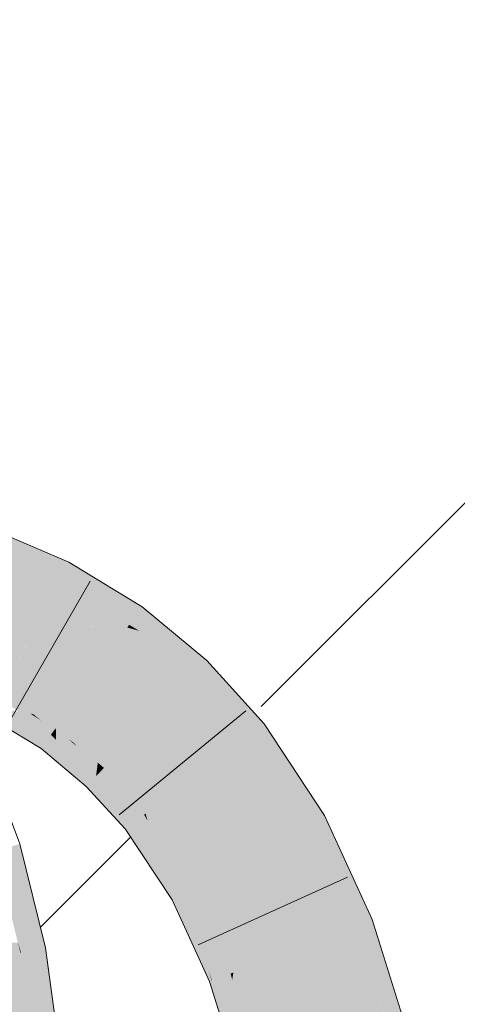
# Model space of a CAD drawing. Extents: x -620 to 300, y 62 to 1112.
# Tile 262 of 286: x 172.416 to 173.044, y 923.513 to 924.926. Entities that reach past the tile are written whole.
import ezdxf

# ---------------------------------------------------------------- set-up
doc = ezdxf.new("R2010")
doc.units = 0
doc.layers.get('0').update_dxf_attribs({"lineweight": 13})
for name, color, linetype, lineweight, true_color in [('E_Detail_Wandschraffur', 7, 'Continuous', 5, 0xc0c0c0), ('E_Leerrohr 25-A06G9SFR8I', 7, 'Continuous', 9, 0xff8000), ('E_Leerrohr 25-Shading', 7, 'Continuous', 9, 0xff8000)]:
    doc.layers.add(name, color=color, linetype=linetype, lineweight=lineweight, true_color=true_color)

# ---------------------------------------------------------------- blocks, each defined once
blk = doc.blocks.new('Shading-A06G9S0W8I', base_point=(238.8995, 753.6569))
at = {"layer": 'E_Leerrohr 25-Shading', "color": 43, "true_color": 0xd7ab7f}
for points in [[(172.4816, 924.15), (172.3752, 924.1956), (172.368, 924.1773)], [(172.3617, 924.1616), (172.4816, 924.15), (172.368, 924.1773)], [(172.4816, 924.15), (172.3617, 924.1616), (172.4718, 924.1188), (172.4488, 924.1243)], [(172.4816, 924.15), (172.4718, 924.1188), (172.4867, 924.1478)], [(172.5844, 924.0735), (172.5918, 924.0839), (172.4718, 924.1188), (172.4867, 924.1478)], [(172.4488, 924.1243), (172.47, 924.1152), (172.4718, 924.1188)], [(172.4718, 924.1188), (172.47, 924.1152), (172.5733, 924.058), (172.5464, 924.0688)], [(172.4718, 924.1188), (172.5733, 924.058), (172.5844, 924.0735)], [(172.5844, 924.0735), (172.5733, 924.058), (172.6563, 924.0304), (172.5879, 924.0493)], [(172.6563, 924.0304), (172.5918, 924.0839), (172.5844, 924.0735)], [(172.5464, 924.0688), (172.5706, 924.0541), (172.5733, 924.058)], [(172.5733, 924.058), (172.5706, 924.0541), (172.5879, 924.0493)], [(172.5879, 924.0493), (172.5706, 924.0541), (172.6754, 923.9971), (172.6594, 923.9803)], [(172.6563, 924.0304), (172.5879, 924.0493), (172.6848, 924.0068), (172.6754, 923.9971)], [(172.749, 923.9357), (172.6848, 924.0068), (172.6754, 923.9971)], [(172.6594, 923.9803), (172.749, 923.9357), (172.6754, 923.9971)], [(172.6594, 923.9803), (172.7377, 923.8938), (172.749, 923.9357), (172.7669, 923.9159)], [(172.3881, 923.9553), (172.3868, 923.9528), (172.4216, 923.9322), (172.4141, 923.9335)], [(172.4216, 923.9322), (172.4317, 923.9305), (172.3881, 923.9553), (172.3894, 923.9579)], [(172.4317, 923.9305), (172.4357, 923.9297), (172.3894, 923.9579)], [(172.3728, 923.9253), (172.4468, 923.8802), (172.3799, 923.9393), (172.4488, 923.8831)], [(172.4141, 923.9335), (172.3799, 923.9393), (172.461, 923.9002), (172.4488, 923.8831)], [(172.4216, 923.9322), (172.4141, 923.9335), (172.4633, 923.9034), (172.461, 923.9002)], [(172.4633, 923.9034), (172.4317, 923.9305), (172.4216, 923.9322)], [(172.4633, 923.9034), (172.465, 923.9058), (172.4317, 923.9305), (172.447, 923.9205)], [(172.447, 923.9205), (172.4357, 923.9297), (172.4317, 923.9305)], [(172.4357, 923.9297), (172.447, 923.9205), (172.468, 923.9101), (172.4664, 923.9078)], [(172.447, 923.9205), (172.465, 923.9058), (172.4664, 923.9078)], [(172.4633, 923.9034), (172.461, 923.9002), (172.4681, 923.8987), (172.4682, 923.893)], [(172.4681, 923.9024), (172.465, 923.9058), (172.4681, 923.8987), (172.4633, 923.9034)], [(172.465, 923.9058), (172.4681, 923.9024), (172.4664, 923.9078), (172.4681, 923.9064)], [(172.4681, 923.9064), (172.468, 923.9101), (172.4664, 923.9078)], [(172.468, 923.9101), (172.4681, 923.9064), (172.4863, 923.894)], [(172.468, 923.9101), (172.4863, 923.894), (172.4926, 923.8896)], [(172.5258, 923.8408), (172.5271, 923.8511), (172.4681, 923.9024), (172.4681, 923.9064)], [(172.4863, 923.894), (172.4681, 923.9064), (172.5273, 923.8527), (172.5271, 923.8511)], [(172.8216, 923.7665), (172.8536, 923.7842), (172.7377, 923.8938), (172.7669, 923.9159)], [(172.461, 923.9002), (172.4488, 923.8831), (172.4682, 923.893), (172.4684, 923.8623)], [(172.5103, 923.8574), (172.4681, 923.9024), (172.4681, 923.8987)], [(172.523, 923.8378), (172.5258, 923.8408), (172.4681, 923.8987), (172.5103, 923.8574)], [(172.523, 923.8378), (172.4681, 923.8987), (172.4682, 923.893)], [(172.4682, 923.893), (172.4684, 923.8623), (172.523, 923.8378), (172.5118, 923.8262)], [(172.4863, 923.894), (172.5273, 923.8527), (172.4997, 923.8822)], [(172.4926, 923.8896), (172.4863, 923.894), (172.4997, 923.8822)], [(172.4926, 923.8896), (172.4996, 923.8822), (172.5283, 923.86), (172.5279, 923.8572)], [(172.4468, 923.8802), (172.4684, 923.8623), (172.4488, 923.8831)], [(172.4996, 923.8822), (172.5273, 923.8527), (172.5279, 923.8572)], [(172.5271, 923.8511), (172.5258, 923.8408), (172.5317, 923.8469)], [(172.5317, 923.8469), (172.5258, 923.8408), (172.5845, 923.7779), (172.5761, 923.7715)], [(172.5317, 923.8469), (172.5322, 923.8475), (172.5271, 923.8511), (172.5273, 923.8527)], [(172.5273, 923.8527), (172.5322, 923.8475), (172.5279, 923.8572), (172.5353, 923.8507)], [(172.5353, 923.8507), (172.5361, 923.8516), (172.5279, 923.8572), (172.5283, 923.86)], [(172.5372, 923.8527), (172.5283, 923.86), (172.5361, 923.8516)], [(172.5322, 923.8475), (172.5317, 923.8469), (172.5521, 923.8203)], [(172.5521, 923.8203), (172.5353, 923.8507), (172.5322, 923.8475)], [(172.5495, 923.8331), (172.5361, 923.8516), (172.5353, 923.8507)], [(172.5521, 923.8203), (172.5877, 923.7803), (172.5353, 923.8507), (172.5495, 923.8331)], [(172.5372, 923.8527), (172.5361, 923.8516), (172.5581, 923.8282)], [(172.5581, 923.8282), (172.5361, 923.8516), (172.5905, 923.7824), (172.5495, 923.8331)], [(172.5372, 923.8527), (172.5581, 923.8282), (172.5967, 923.7871)], [(172.523, 923.8378), (172.5118, 923.8262), (172.5724, 923.7687), (172.5675, 923.7651)], [(172.5258, 923.8408), (172.523, 923.8378), (172.5761, 923.7715), (172.5724, 923.7687)], [(172.5495, 923.8331), (172.5877, 923.7803), (172.5905, 923.7824)], [(172.5877, 923.7803), (172.5521, 923.8203), (172.5845, 923.7779)], [(172.5581, 923.8282), (172.5905, 923.7824), (172.5947, 923.7856)], [(172.5967, 923.7871), (172.5581, 923.8282), (172.5947, 923.7856)], [(172.5845, 923.7779), (172.5761, 923.7715), (172.6196, 923.7095), (172.6319, 923.6677)], [(172.5877, 923.7803), (172.5845, 923.7779), (172.6123, 923.7342), (172.6196, 923.7095)], [(172.5877, 923.7803), (172.6123, 923.7342), (172.5905, 923.7824), (172.6071, 923.7518)], [(172.5905, 923.7824), (172.6071, 923.7518), (172.5947, 923.7856), (172.5998, 923.7768)], [(172.5998, 923.7768), (172.5967, 923.7871), (172.5947, 923.7856)], [(172.5998, 923.7768), (172.658, 923.676), (172.5967, 923.7871), (172.6634, 923.679)], [(172.6634, 923.679), (172.6669, 923.6809), (172.5967, 923.7871)], [(172.6505, 923.6719), (172.658, 923.676), (172.6071, 923.7518), (172.5998, 923.7768)], [(172.8216, 923.7665), (172.9221, 923.6352), (172.8536, 923.7842)], [(172.5724, 923.7687), (172.5675, 923.7651), (172.5915, 923.7287)], [(172.5844, 923.7436), (172.5761, 923.7715), (172.5724, 923.7687)], [(172.5844, 923.7436), (172.6153, 923.6942), (172.5761, 923.7715), (172.5912, 923.7434)], [(172.9221, 923.6352), (172.8216, 923.7665), (172.8918, 923.6236), (172.8672, 923.6672)], [(172.6071, 923.7518), (172.6123, 923.7342), (172.6505, 923.6719), (172.6467, 923.6698)], [(172.4071, 923.7407), (172.3811, 923.7331), (172.4182, 923.5878), (172.4136, 923.6022)], [(172.4071, 923.7407), (172.4379, 923.6417), (172.4162, 923.7435), (172.4476, 923.6172)], [(172.4071, 923.7407), (172.4182, 923.5878), (172.4527, 923.5944)], [(172.5844, 923.7436), (172.5915, 923.7287), (172.6078, 923.704)], [(172.6078, 923.704), (172.618, 923.6886), (172.5844, 923.7436), (172.6153, 923.6942)], [(172.6153, 923.6942), (172.6319, 923.6677), (172.5912, 923.7434)], [(172.6426, 923.6675), (172.6467, 923.6698), (172.6191, 923.7111), (172.6123, 923.7342)], [(172.6414, 923.6669), (172.6426, 923.6675), (172.6196, 923.7095), (172.6191, 923.7111)], [(172.6196, 923.7095), (172.6319, 923.6677), (172.6414, 923.6669), (172.6348, 923.6632)], [(172.618, 923.6886), (172.6319, 923.6677), (172.6153, 923.6942)], [(172.658, 923.676), (172.6758, 923.626), (172.6634, 923.679), (172.67, 923.6618)], [(172.67, 923.6618), (172.6669, 923.6809), (172.6634, 923.679)], [(172.7114, 923.5546), (172.7189, 923.5574), (172.67, 923.6618), (172.6669, 923.6809)], [(172.7189, 923.5574), (172.7228, 923.559), (172.6669, 923.6809)], [(172.6414, 923.6669), (172.6348, 923.6632), (172.6583, 923.6119)], [(172.6426, 923.6675), (172.6414, 923.6669), (172.6881, 923.5469), (172.6583, 923.6119)], [(172.6886, 923.5459), (172.6467, 923.6698), (172.6881, 923.5469), (172.6426, 923.6675)], [(172.6467, 923.6698), (172.6859, 923.5645), (172.6505, 923.6719)], [(172.6859, 923.5645), (172.6467, 923.6698), (172.6917, 923.5471), (172.6886, 923.5459)], [(172.6505, 923.6719), (172.6859, 923.5645), (172.658, 923.676), (172.6758, 923.626)], [(172.8672, 923.6672), (172.8794, 923.6407), (172.8918, 923.6236), (172.8899, 923.6229)], [(172.67, 923.6618), (172.6758, 923.626), (172.7114, 923.5546), (172.7025, 923.5512)], [(172.4379, 923.6417), (172.4527, 923.5944), (172.4476, 923.6172), (172.4532, 923.5945)], [(172.8794, 923.6407), (172.8879, 923.6221), (172.8899, 923.6229)], [(172.9587, 923.4669), (172.9736, 923.4704), (172.8918, 923.6236), (172.9221, 923.6352)], [(172.6758, 923.626), (172.6859, 923.5645), (172.7025, 923.5512), (172.6923, 923.5473)], [(172.8879, 923.6221), (172.938, 923.4622), (172.8899, 923.6229), (172.9531, 923.4656)], [(172.8918, 923.6236), (172.8899, 923.6229), (172.9517, 923.4833), (172.9375, 923.5045)], [(172.4136, 923.6022), (172.4173, 923.5876), (172.4182, 923.5878)], [(172.4527, 923.5944), (172.4182, 923.5878), (172.4554, 923.5788), (172.4183, 923.5873)], [(172.4554, 923.5788), (172.4532, 923.5945), (172.4527, 923.5944)], [(172.4182, 923.5878), (172.4173, 923.5876), (172.4183, 923.5873)], [(172.4183, 923.5873), (172.4173, 923.5876), (172.4474, 923.4266), (172.4397, 923.4261)], [(172.4762, 923.4285), (172.4554, 923.5788), (172.4369, 923.4849), (172.4183, 923.5873)], [(172.6923, 923.5473), (172.6859, 923.5645), (172.6917, 923.5471)], [(172.6923, 923.5473), (172.7095, 923.4793), (172.7025, 923.5512), (172.7129, 923.4991)], [(172.7025, 923.5512), (172.7129, 923.4991), (172.7114, 923.5546), (172.7175, 923.5271)], [(172.7114, 923.5546), (172.7175, 923.5271), (172.7189, 923.5574), (172.7211, 923.5486)], [(172.7211, 923.5486), (172.7228, 923.559), (172.7189, 923.5574)], [(172.7239, 923.5377), (172.7228, 923.559), (172.7211, 923.5486)], [(172.7621, 923.4216), (172.7657, 923.4225), (172.7228, 923.5589), (172.7228, 923.559)], [(172.7239, 923.5377), (172.7538, 923.4197), (172.7228, 923.5589), (172.7621, 923.4216)], [(172.6917, 923.5471), (172.6886, 923.5459), (172.6961, 923.5222)], [(172.6923, 923.5473), (172.6917, 923.5471), (172.7095, 923.4793), (172.6961, 923.5222)], [(172.7175, 923.5271), (172.7264, 923.4874), (172.7211, 923.5486), (172.7239, 923.5377)], [(172.7421, 923.417), (172.7538, 923.4197), (172.7264, 923.4874), (172.7239, 923.5377)], [(172.73, 923.4142), (172.7264, 923.4874), (172.7129, 923.4991), (172.7175, 923.5271)]]:
    blk.add_solid(points, dxfattribs=at)
at = {"layer": 'E_Leerrohr 25-Shading', "color": 31, "true_color": 0xfabd7f}
for points in [[(172.3617, 924.1616), (172.3307, 924.0836), (172.4488, 924.1243), (172.3649, 924.0731)], [(172.3564, 924.0678), (172.4297, 924.0366), (172.4488, 924.1243), (172.47, 924.1152)], [(172.47, 924.1152), (172.4297, 924.0366), (172.5464, 924.0688), (172.4558, 924.0232)], [(172.4051, 923.9886), (172.4297, 924.0366), (172.3564, 924.0678)], [(172.4536, 924.022), (172.5193, 923.9821), (172.5464, 924.0688), (172.5706, 924.0541)], [(172.5193, 923.9821), (172.6035, 923.922), (172.5706, 924.0541), (172.6594, 923.9803)], [(172.4311, 924.0118), (172.4297, 924.0366), (172.424, 924.0253)], [(172.4297, 924.0366), (172.4536, 924.022), (172.4558, 924.0232)], [(172.4297, 924.0366), (172.4928, 923.9448), (172.4536, 924.022)], [(172.4928, 923.9448), (172.4297, 924.0366), (172.4777, 923.9236), (172.4311, 924.0118)], [(172.4051, 923.9886), (172.4357, 923.9297), (172.424, 924.0253), (172.4311, 924.0118)], [(172.4928, 923.9448), (172.5193, 923.9821), (172.4536, 924.022)], [(172.4311, 924.0118), (172.4357, 923.9297), (172.4777, 923.9236), (172.468, 923.9101)], [(172.3894, 923.9579), (172.4357, 923.9297), (172.4051, 923.9886)], [(172.5283, 923.86), (172.5193, 923.9821), (172.4928, 923.9448)], [(172.5193, 923.9821), (172.5983, 923.9165), (172.6035, 923.922)], [(172.5283, 923.86), (172.5372, 923.8527), (172.5193, 923.9821), (172.5983, 923.9165)], [(172.6854, 923.8543), (172.7377, 923.8938), (172.6035, 923.922), (172.6594, 923.9803)], [(172.4928, 923.9448), (172.4777, 923.9236), (172.5283, 923.86), (172.4926, 923.8896)], [(172.4777, 923.9236), (172.468, 923.9101), (172.4926, 923.8896)], [(172.6035, 923.922), (172.5983, 923.9165), (172.6854, 923.8543), (172.6731, 923.8449)], [(172.5967, 923.7871), (172.6672, 923.8405), (172.5372, 923.8527), (172.5983, 923.9165)], [(172.5983, 923.9165), (172.6672, 923.8405), (172.6731, 923.8449)], [(172.7929, 923.7506), (172.8216, 923.7665), (172.6854, 923.8543), (172.7377, 923.8938)], [(172.6854, 923.8543), (172.6731, 923.8449), (172.7929, 923.7506), (172.7693, 923.7375)], [(172.6669, 923.6809), (172.7442, 923.7237), (172.5967, 923.7871), (172.6672, 923.8405)], [(172.6731, 923.8449), (172.6672, 923.8405), (172.7693, 923.7375), (172.7442, 923.7237)], [(172.8216, 923.7665), (172.7929, 923.7506), (172.8672, 923.6672)], [(172.7929, 923.7506), (172.7442, 923.7237), (172.8794, 923.6407), (172.7891, 923.6259)], [(172.7929, 923.7506), (172.8794, 923.6407), (172.8672, 923.6672)], [(172.6669, 923.6809), (172.7891, 923.6259), (172.7442, 923.7237)], [(172.6669, 923.6809), (172.7228, 923.559), (172.7891, 923.6259), (172.7957, 923.5869)], [(172.7891, 923.6259), (172.8054, 923.5905), (172.8794, 923.6407), (172.8879, 923.6221)], [(172.7957, 923.5869), (172.8054, 923.5905), (172.7891, 923.6259)], [(172.8054, 923.5905), (172.8615, 923.4445), (172.8879, 923.6221), (172.938, 923.4622)], [(172.3245, 923.5947), (172.3305, 923.571), (172.4136, 923.6022), (172.4173, 923.5876)], [(172.3514, 923.4204), (172.4397, 923.4261), (172.3305, 923.571), (172.4173, 923.5876)], [(172.7228, 923.559), (172.7657, 923.4225), (172.7957, 923.5869), (172.8116, 923.433)], [(172.8116, 923.433), (172.8518, 923.4423), (172.7957, 923.5869), (172.8054, 923.5905)], [(172.8054, 923.5905), (172.8518, 923.4423), (172.8615, 923.4445)]]:
    blk.add_solid(points, dxfattribs=at)
blk = doc.blocks.new('Referenz-A06G9SFV8I')
at = {"layer": 'E_Detail_Wandschraffur', "linetype": 'ByBlock', "ltscale": 0.13}
for p, q in [((172.7626, 923.9406), (173.7485, 924.9265)), ((172.4459, 923.6239), (172.5753, 923.7533))]:
    blk.add_line(p, q, dxfattribs=at)
at = {"layer": 'E_Leerrohr 25-A06G9SFR8I', "linetype": 'Continuous', "ltscale": 0.13}
for p, q in [((172.4867, 924.1479), (172.3752, 924.1956)), ((172.5918, 924.0839), (172.4867, 924.1479)), ((172.5173, 924.1208), (172.4004, 923.9169)), ((172.6847, 924.0068), (172.5918, 924.0839)), ((172.7669, 923.9159), (172.6847, 924.0068)), ((172.7405, 923.9344), (172.5589, 923.7851)), ((172.4468, 923.8803), (172.3728, 923.9253)), ((172.8536, 923.7842), (172.7669, 923.9159)), ((172.5118, 923.8262), (172.4468, 923.8803)), ((172.4162, 923.7435), (172.3799, 923.8409)), ((172.5675, 923.765), (172.5118, 923.8262)), ((172.9221, 923.6352), (172.8536, 923.7842)), ((172.6348, 923.6632), (172.5675, 923.765)), ((172.4532, 923.5945), (172.4162, 923.7435)), ((172.8864, 923.6957), (172.6722, 923.5989)), ((172.6886, 923.5459), (172.6348, 923.6632)), ((172.9736, 923.4704), (172.9221, 923.6352)), ((172.4762, 923.4285), (172.4532, 923.5945)), ((172.73, 923.4142), (172.6886, 923.5459))]:
    blk.add_line(p, q, dxfattribs=at)

msp = doc.modelspace()

# ---------------------------------------------------------------- block references
at = {"color": 8, "lineweight": 25, "ltscale": 0.25, "true_color": 0x808080}
msp.add_blockref('Referenz-A06G9SFV8I', (0, 0), dxfattribs=at)
msp.add_blockref('Shading-A06G9S0W8I', (238.8995, 753.6569))

doc.saveas('drawing.dxf')
